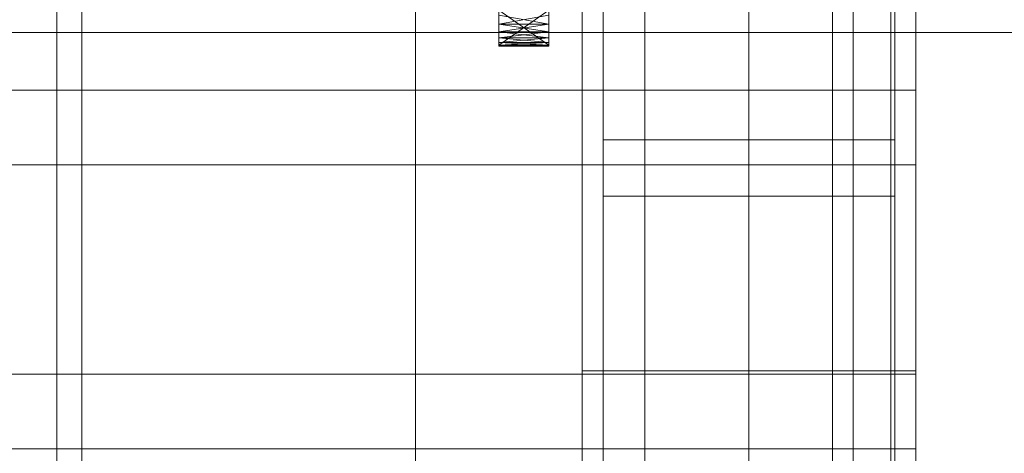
# Model space of a CAD drawing. Header units: millimetres. Extents: x -1970 to 61924, y -58230 to 6847.
# Tile 259 of 656: x 1393 to 1511, y -33657 to -33605. Entities that reach past the tile are written whole.
import ezdxf

# ---------------------------------------------------------------- set-up
doc = ezdxf.new("R2010")
doc.units = ezdxf.units.MM
for name, color, linetype, lineweight in [('COTAS_O', 1, 'Continuous', 0), ('frontal_C03', 7, 'Continuous', 0), ('frontal_secador', 7, 'Continuous', 0), ('frontal_tolva', 7, 'Continuous', 0)]:
    doc.layers.add(name, color=color, linetype=linetype, lineweight=lineweight)
doc.dimstyles.new('R19_100', dxfattribs={"dimtxt": 250, "dimasz": 150, "dimexe": 150, "dimexo": 80, "dimgap": 100, "dimtad": 1, "dimtih": 1, "dimtoh": 1, "dimdsep": 46, "dimcen": 0.09, "dimadec": 0, "dimazin": 0, "dimtfac": 1, "dimtdec": 4, "dimtofl": 0, "dimtmove": 0, "dimatfit": 3, "dimfxl": 1, "dimtolj": 1, "dimtzin": 0, "dimarcsym": 0})

# ---------------------------------------------------------------- blocks, each defined once
blk = doc.blocks.new('DIM_R26_46')
at = {"layer": 'COTAS_O'}
for p, q in [((-1725, -33700), (-1575, -33655)), ((1725, -33700), (1575, -33655)), ((-1725, -34400), (-1725, -33700)), ((-1725, -33700), (1725, -33700)), ((-1725, -33700), (-1575, -33745)), ((1725, -33700), (1575, -33745)), ((1725, -34400), (1725, -33700))]:
    blk.add_line(p, q, dxfattribs=at)
blk.add_text('3450 O', height=250, dxfattribs=at).set_placement((0, -33600))

msp = doc.modelspace()

# ---------------------------------------------------------------- linework, layer by layer
at = {"layer": 'frontal_C03'}
for p, q in [((1500, -32314.944), (1500, -34875.113)), ((1500, -34879.011), (1500, -32318.841)), ((1490, -35975), (1490, -32996.942)), ((1497, -35975), (1497, -32996.942)), ((1490, -35975), (1490, -33266.434)), ((1497, -35975), (1497, -33266.434)), ((1467.5, -33879.447), (1467.5, -33284.487)), ((1492.5, -33284.487), (1492.5, -33879.447)), ((1462.5, -33619.765), (1462.5, -33294.297)), ((1497.5, -33294.297), (1497.5, -33619.765)), ((1462.5, -33626.502), (1462.5, -33301.034)), ((1497.5, -33626.502), (1497.5, -33301.034)), ((1467.5, -33905.804), (1467.5, -33310.844)), ((1492.5, -33905.804), (1492.5, -33310.844)), ((1460, -33647.495), (1460, -33378.004)), ((1500, -33647.495), (1500, -33378.004)), ((1440, -33735.325), (1440, -33388.418)), ((1480, -33388.418), (1480, -33735.325)), ((1440, -33397.401), (1440, -33744.308)), ((1480, -33744.308), (1480, -33397.401)), ((1460, -33817.159), (1460, -33547.668)), ((1500, -33547.668), (1500, -33817.159)), ((1462.5, -33889.257), (1462.5, -33563.788)), ((1497.5, -33563.788), (1497.5, -33889.257)), ((1462.5, -33895.994), (1462.5, -33570.525)), ((1497.5, -33895.994), (1497.5, -33570.525)), ((1460, -33856.137), (1460, -33586.646)), ((1500, -33856.137), (1500, -33586.646)), ((1460, -33598.772), (1460, -33647.495)), ((1460, -33868.264), (1460, -33598.772)), ((1500, -33647.495), (1500, -33598.772)), ((1500, -33598.772), (1500, -33868.264)), ((-1500, -33613.77), (1500, -33613.77)), ((1500, -33613.77), (1500, -33622.753)), ((1500, -33613.77), (1500, -33647.876)), ((1497.5, -33619.765), (1462.5, -33619.765)), ((1462.5, -33619.765), (1462.5, -33626.502)), ((1497.5, -33626.502), (1497.5, -33619.765)), ((1500, -33622.753), (-1500, -33622.753)), ((1500, -33656.859), (1500, -33622.753)), ((1462.5, -33626.502), (1497.5, -33626.502)), ((1460, -33647.495), (1500, -33647.495)), ((1460, -33916.987), (1460, -33647.495)), ((1500, -33916.987), (1500, -33647.495)), ((1500, -33647.876), (-1500, -33647.876)), ((1500, -33656.859), (1500, -33647.876)), ((-1500, -33656.859), (1500, -33656.859))]:
    msp.add_line(p, q, dxfattribs=at)
at = {"layer": 'frontal_secador'}
for p, q in [((1400, -36000), (1400, -33000)), ((1397, -35940), (1397, -33075)), ((1400, -36000), (1400, -33075)), ((1400, -34600), (1400, -33075)), ((1400, -35940), (1400, -33075)), ((1400, -34650), (1400, -33075)), ((1400, -36000), (1400, -33250)), ((1450, -33591.481), (1450, -33608.389)), ((1456, -33608.389), (1456, -33591.481)), ((1450, -33608.389), (1450, -33598.072)), ((1456, -33598.072), (1456, -33608.389)), ((1450, -33600.908), (1450, -33605.864)), ((1450, -33600.908), (1450, -33608.389)), ((1456, -33605.864), (1456, -33600.908)), ((1456, -33608.389), (1456, -33600.908)), ((1450, -33608.389), (1450, -33602.572)), ((1456, -33602.572), (1456, -33608.389)), ((1450, -33603.31), (1450, -33608.5)), ((1450, -33603.31), (1450, -33608.06)), ((1450, -33603.586), (1450, -33605.864)), ((1450, -33608.389), (1450, -33603.85)), ((1456, -33608.5), (1456, -33603.31)), ((1456, -33608.06), (1456, -33603.31)), ((1456, -33605.864), (1456, -33603.586)), ((1456, -33603.85), (1456, -33608.389)), ((1450, -33604.18), (1450, -33608.5)), ((1450, -33608.389), (1450, -33604.18)), ((1456, -33608.389), (1450, -33604.18)), ((1456, -33604.18), (1450, -33608.389)), ((1450, -33606.781), (1450, -33604.79)), ((1450, -33604.79), (1450, -33605.864)), ((1450, -33608.06), (1450, -33604.79)), ((1456, -33604.79), (1450, -33605.864)), ((1456, -33605.864), (1450, -33604.79)), ((1456, -33608.5), (1456, -33604.18)), ((1456, -33604.18), (1456, -33608.389)), ((1456, -33604.79), (1456, -33606.781)), ((1456, -33605.864), (1456, -33604.79)), ((1456, -33604.79), (1456, -33608.06)), ((1450, -33605.864), (1450, -33606.781)), ((1456, -33605.864), (1450, -33605.864)), ((1456, -33605.864), (1450, -33606.781)), ((1450, -33605.864), (1450, -33607.519)), ((1450, -33605.864), (1450, -33608.389)), ((1456, -33606.781), (1450, -33605.864)), ((1456, -33606.781), (1456, -33605.864)), ((1456, -33607.519), (1456, -33605.864)), ((1456, -33608.389), (1456, -33605.864)), ((1450, -33608.06), (1450, -33606.781)), ((1450, -33606.781), (1450, -33607.519)), ((1456, -33606.781), (1450, -33606.781)), ((1456, -33606.781), (1450, -33607.519)), ((1456, -33607.519), (1450, -33606.781)), ((1456, -33606.781), (1456, -33608.06)), ((1456, -33607.519), (1456, -33606.781)), ((1450, -33607.519), (1450, -33608.06)), ((1456, -33607.519), (1450, -33607.519)), ((1456, -33607.519), (1450, -33608.06)), ((1450, -33607.519), (1450, -33608.389)), ((1456, -33608.06), (1450, -33607.519)), ((1450, -33608.5), (1450, -33608.06)), ((1450, -33608.06), (1450, -33608.389)), ((1456, -33608.06), (1450, -33608.06)), ((1456, -33608.06), (1450, -33608.389)), ((1456, -33608.389), (1450, -33608.06)), ((1450, -33608.5), (1450, -33608.389)), ((1456, -33608.389), (1450, -33608.389)), ((1456, -33608.389), (1450, -33608.5)), ((1456, -33608.5), (1450, -33608.389)), ((1456, -33608.5), (1450, -33608.5)), ((1456, -33608.06), (1456, -33607.519)), ((1456, -33608.389), (1456, -33607.519)), ((1456, -33608.06), (1456, -33608.5)), ((1456, -33608.389), (1456, -33608.06)), ((1456, -33608.389), (1456, -33608.5))]:
    msp.add_line(p, q, dxfattribs=at)
at = {"layer": 'frontal_tolva'}
msp.add_line((1725, -33606.849), (-1725, -33606.849), dxfattribs=at)

# ---------------------------------------------------------------- dimensions: what is measured, and where the dimension line sits
at = {"layer": 'COTAS_O'}
dim = msp.add_aligned_dim(p1=(-1725, -34400), p2=(1725, -34400), distance=700, text='<> O', dimstyle='R19_100', dxfattribs=at)
dim.commit()
dim.dimension.update_dxf_attribs({"geometry": 'DIM_R26_46', "text_midpoint": (0, -33700)})

doc.saveas('drawing.dxf')
